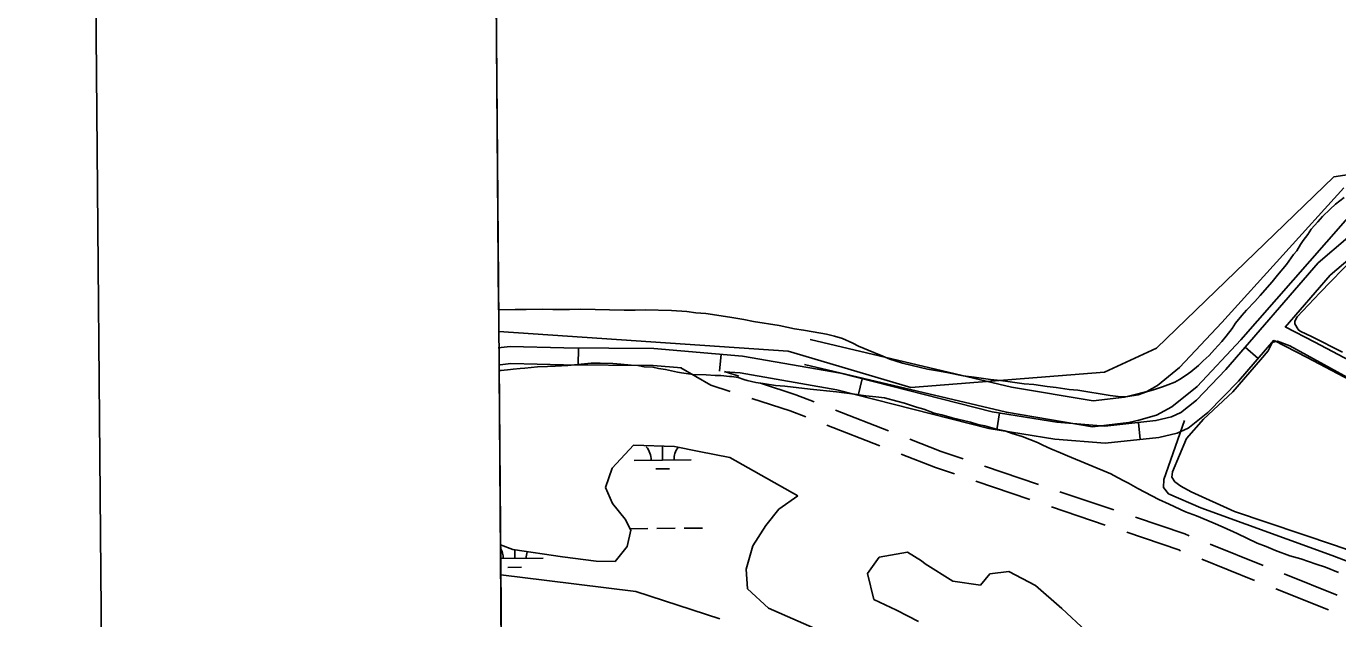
# Model space of a CAD drawing. Extents: x 3567028 to 3605064, y 510945 to 536587.
# Drawn here: x 3570367 to 3572673, y 519483 to 520524 of the extents above; entities that cross this region are included whole.
import ezdxf

# ---------------------------------------------------------------- set-up
doc = ezdxf.new("R2010")
doc.units = 0
for name, color, linetype in [('V-ANNO-SYMB', 7, 'Continuous'), ('V-DTCH-CNTR', 7, 'Continuous'), ('V-GRID-FRAM', 7, 'Continuous'), ('V-ROAD-CNTR', 7, 'Continuous'), ('V-SITE-VEGE', 7, 'Continuous'), ('V-TOPO-SHOR', 7, 'Continuous'), ('V-WETL-SWMP', 7, 'Continuous')]:
    doc.layers.add(name, color=color, linetype=linetype)

msp = doc.modelspace()

# ---------------------------------------------------------------- linework, layer by layer
at = {"layer": 'V-ANNO-SYMB'}
msp.add_lwpolyline([(3570560.3, 512176.6), (3603642.3, 512455.7), (3603449, 535371.4), (3570367, 535092.3), (3570560.3, 512176.6)], dxfattribs=at)
at = {"layer": 'V-DTCH-CNTR'}
msp.add_lwpolyline([(3573555.2, 519545.1), (3573504.2, 519439.2), (3573435.6, 519313.7), (3573429.2, 519307.6), (3573410.3, 519298.8), (3573394.9, 519303.9), (3572990.7, 519468.5), (3572663, 519593.8), (3572432.2, 519677.6), (3572375.4, 519702.4), (3572366.3, 519713.6), (3572366.7, 519727.5), (3572403.2, 519831.6)], dxfattribs=at)
at = {"layer": 'V-GRID-FRAM'}
msp.add_lwpolyline([(3571081.5, 534531.3), (3602744.1, 534798.4), (3602905.4, 516616.2), (3571226.9, 516349), (3571081.5, 534531.3)], dxfattribs=at)
at = {"layer": 'V-ROAD-CNTR'}
for p, q in [((3571337.5, 519928.7), (3571337.7, 519958.7)), ((3572532.7, 519940.3), (3572510, 519960)), ((3571585.9, 519917.9), (3571588.5, 519947.8)), ((3571829.5, 519875.5), (3571836.9, 519904.6)), ((3571789.8, 519849.6), (3571882.9, 519813.2)), ((3572073.4, 519814.9), (3572078.2, 519844.6)), ((3571774.7, 519823.2), (3571867.8, 519786.9)), ((3572325.5, 519798), (3572322.2, 519827.8)), ((3572051.9, 519751.2), (3572146.6, 519719.1)), ((3572036.7, 519724.6), (3572131.4, 519692.5)), ((3572184.4, 519706.2), (3572279.2, 519674.1)), ((3572169.3, 519679.7), (3572264, 519647.6)), ((3572448.7, 519613.9), (3572541.5, 519576.6)), ((3572433.6, 519587.6), (3572526.4, 519550.4)), ((3572578.7, 519561.8), (3572671.5, 519524.5)), ((3572563.6, 519535.5), (3572656.4, 519498.3))]:
    msp.add_line(p, q, dxfattribs=at)
for points in [[(3572690.5, 520152.8), (3572638.4, 520108.2), (3572476.1, 519920.9), (3572424.3, 519867.3), (3572396.3, 519845), (3572396.8, 519845.2), (3572380.4, 519837.6), (3572353.1, 519831.1), (3572263.5, 519821.4), (3572178.7, 519828.2), (3572065.4, 519846.6), (3571798.5, 519914.3), (3571626.2, 519944.6), (3571470.3, 519957.8), (3571312.3, 519958.9), (3571217.5, 519961.4), (3571196.4, 519958.9)], [(3573325.6, 519643.4), (3573273.5, 519685.3), (3573100.2, 519837.8), (3572800.6, 520102.9), (3572766.5, 520124), (3572739.9, 520132.8), (3572720.2, 520132.1), (3572706.1, 520126.6), (3572659.6, 520086.8), (3572580.5, 519995.6)], [(3572580, 519995.9), (3572632.5, 519968.9), (3572847.3, 519855.6), (3573030.7, 519757.2), (3573144.6, 519701.4), (3573229.2, 519660.8), (3573281.4, 519648.2), (3573326.2, 519643.5)], [(3572560.3, 519972.2), (3572498.2, 519900.6), (3572444.5, 519845.1), (3572412.2, 519819.3), (3572409.5, 519818.1), (3572390.3, 519809.1), (3572358.2, 519801.5), (3572263.9, 519791.3), (3572175.1, 519798.4), (3572059.3, 519817.2), (3571792.2, 519885), (3571622.3, 519914.8), (3571594.8, 519917.1)], [(3572560.8, 519972), (3572618.7, 519942.3), (3572833.2, 519829.2), (3573017, 519730.5), (3573131.5, 519674.4), (3573219.1, 519632.4), (3573276.3, 519618.6), (3573320, 519614), (3573378.4, 519605.9)], [(3571518.7, 519923.6), (3571468.9, 519927.8), (3571311.8, 519928.9), (3571218.8, 519931.3), (3571199.9, 519929.1)], [(3571517.9, 519923.7), (3571570.6, 519893.4), (3571604.7, 519882.4)], [(3571594.6, 519917.2), (3571620, 519909)], [(3571658, 519896.7), (3571720.2, 519876.7), (3571752.5, 519864.1)], [(3571642.8, 519870.1), (3571710.1, 519848.5), (3571737.4, 519837.8)], [(3571920.2, 519798.6), (3571975.6, 519777), (3572014, 519764)], [(3571905.1, 519772.3), (3571965.3, 519748.8), (3571998.8, 519737.5)], [(3572317, 519661.3), (3572403.7, 519631.9), (3572411.6, 519628.8)], [(3572301.9, 519634.8), (3572393.3, 519603.8), (3572396.5, 519602.5)]]:
    msp.add_lwpolyline(points, dxfattribs=at)
at = {"layer": 'V-SITE-VEGE'}
for p, q in [((3571197.5, 520025.9), (3571170.8, 523359.1)), ((3572669, 520211.4), (3572659.6, 520203)), ((3572684.2, 520223), (3572669, 520211.4)), ((3572646.1, 520189.7), (3572637.9, 520180.2)), ((3572659.6, 520203), (3572646.1, 520189.7)), ((3572626.1, 520167.3), (3572620.1, 520158.3)), ((3572637.9, 520180.2), (3572626.1, 520167.3)), ((3572607.1, 520140.4), (3572600.5, 520129.7)), ((3572611.9, 520147.7), (3572607.1, 520140.4)), ((3572620.1, 520158.3), (3572611.9, 520147.7)), ((3572595.2, 520123), (3572582.7, 520105.6)), ((3572600.5, 520129.7), (3572595.2, 520123)), ((3572582.7, 520105.6), (3572566.8, 520086.6)), ((3572557.3, 520074.8), (3572536.6, 520050.8)), ((3572566.8, 520086.6), (3572557.3, 520074.8)), ((3572536.6, 520050.8), (3572527.2, 520040.2)), ((3571226.6, 520026.3), (3571197.5, 520025.9)), ((3571246, 520026.3), (3571226.6, 520026.3)), ((3571274.6, 520026.7), (3571246, 520026.3)), ((3571292.9, 520026.2), (3571274.6, 520026.7)), ((3571322.1, 520026.6), (3571292.9, 520026.2)), ((3571341.5, 520027.2), (3571322.1, 520026.6)), ((3571418.1, 520025.2), (3571341.5, 520027.2)), ((3571437.5, 520025.2), (3571418.1, 520025.2)), ((3571455.3, 520025.9), (3571437.5, 520025.2)), ((3571501.6, 520024.6), (3571455.3, 520025.9)), ((3571528.4, 520022.8), (3571501.6, 520024.6)), ((3572512.5, 520025.1), (3572504.3, 520015.6)), ((3572527.2, 520040.2), (3572512.5, 520025.1)), ((3571544.4, 520020.6), (3571528.4, 520022.8)), ((3571561.5, 520019.6), (3571544.4, 520020.6)), ((3571604.2, 520012.8), (3571561.5, 520019.6)), ((3571628.7, 520008.7), (3571604.2, 520012.8)), ((3571645.7, 520005.4), (3571628.7, 520008.7)), ((3571690.7, 519998.4), (3571645.7, 520005.4)), ((3572493, 520002.2), (3572487.1, 519993.2)), ((3572504.3, 520015.6), (3572493, 520002.2)), ((3571717.4, 519992.6), (3571690.7, 519998.4)), ((3571733.4, 519989.9), (3571717.4, 519992.6)), ((3571750.4, 519987.1), (3571733.4, 519989.9)), ((3571773.8, 519983.1), (3571750.4, 519987.1)), ((3571788, 519979.8), (3571773.8, 519983.1)), ((3571802.2, 519975.5), (3571788, 519979.8)), ((3572476.4, 519979.8), (3572468.7, 519970.3)), ((3572487.1, 519993.2), (3572476.4, 519979.8)), ((3571820.3, 519967.5), (3571802.2, 519975.5)), ((3571830.4, 519962.1), (3571820.3, 519967.5)), ((3571857, 519951.1), (3571830.4, 519962.1)), ((3572455.8, 519956.3), (3572446.9, 519945.7)), ((3572468.7, 519970.3), (3572455.8, 519956.3)), ((3571336.6, 519929.6), (3571360.1, 519931.8)), ((3571360.1, 519931.8), (3571376.2, 519931.9)), ((3571376.2, 519931.9), (3571398.4, 519931.3)), ((3571398.4, 519931.3), (3571412.1, 519930.4)), ((3571872.8, 519944.4), (3571857, 519951.1)), ((3571885.2, 519938.9), (3571872.8, 519944.4)), ((3571907.4, 519932.1), (3571885.2, 519938.9)), ((3571924.4, 519928.2), (3571907.4, 519932.1)), ((3572436.4, 519936.2), (3572428.2, 519927.9)), ((3572446.9, 519945.7), (3572436.4, 519936.2)), ((3571198.3, 519919.3), (3571202, 519919.4)), ((3571203.5, 519269.2), (3571198.3, 519919.3)), ((3571202, 519919.4), (3571218.6, 519920.7)), ((3571218.6, 519920.7), (3571223.2, 519921.7)), ((3571223.2, 519921.7), (3571235.2, 519922.5)), ((3571235.2, 519922.5), (3571243.3, 519923.5)), ((3571243.3, 519923.5), (3571265.6, 519925.7)), ((3571265.6, 519925.7), (3571283.4, 519926.4)), ((3571283.4, 519926.4), (3571297.1, 519926.6)), ((3571297.1, 519926.6), (3571319.4, 519927.7)), ((3571319.4, 519927.7), (3571336.6, 519929.6)), ((3571412.1, 519930.4), (3571430.4, 519928.8)), ((3571430.4, 519928.8), (3571442.4, 519927.9)), ((3571442.4, 519927.9), (3571453.2, 519925.9)), ((3571453.2, 519925.9), (3571468.6, 519924.9)), ((3571468.6, 519924.9), (3571478.3, 519922.9)), ((3571478.3, 519922.9), (3571490.8, 519920.9)), ((3571490.8, 519920.9), (3571511.8, 519916.3)), ((3571511.8, 519916.3), (3571519.2, 519915)), ((3571519.2, 519915), (3571531.2, 519913.5)), ((3571531.2, 519913.5), (3571539.2, 519912.1)), ((3571539.2, 519912.1), (3571562.6, 519911.5)), ((3571562.6, 519911.5), (3571578, 519910.5)), ((3571578, 519910.5), (3571588.3, 519910.3)), ((3571588.3, 519910.3), (3571603.1, 519908.7)), ((3571603.1, 519908.7), (3571607.7, 519908.6)), ((3571607.7, 519908.6), (3571618.5, 519906.6)), ((3571951.7, 519921.7), (3571924.4, 519928.2)), ((3571968.8, 519918.4), (3571951.7, 519921.7)), ((3571988.1, 519915), (3571968.8, 519918.4)), ((3572014.3, 519909.8), (3571988.1, 519915)), ((3572033.6, 519907.5), (3572014.3, 519909.8)), ((3572406.5, 519910.7), (3572394.3, 519903.1)), ((3572414.7, 519916.8), (3572406.5, 519910.7)), ((3572428.2, 519927.9), (3572414.7, 519916.8)), ((3571618.5, 519906.6), (3571628.7, 519903.5)), ((3571628.7, 519903.5), (3571634.4, 519901.6)), ((3571634.4, 519901.6), (3571649.7, 519897.8)), ((3571649.7, 519897.8), (3571662.3, 519896.3)), ((3571662.3, 519896.3), (3571684.5, 519892.8)), ((3571684.5, 519892.8), (3571700.4, 519891.8)), ((3571700.4, 519891.8), (3571744.9, 519886.6)), ((3571744.9, 519886.6), (3571791.7, 519881.4)), ((3572062.1, 519903.3), (3572033.6, 519907.5)), ((3572079.8, 519901.7), (3572062.1, 519903.3)), ((3572096.9, 519899.5), (3572079.8, 519901.7)), ((3572121.4, 519896), (3572096.9, 519899.5)), ((3572138.5, 519894.4), (3572121.4, 519896)), ((3572161.9, 519891), (3572138.5, 519894.4)), ((3572177.8, 519889.4), (3572161.9, 519891)), ((3572200.6, 519885.9), (3572177.8, 519889.4)), ((3572216, 519884.4), (3572200.6, 519885.9)), ((3572348.7, 519885.4), (3572336.6, 519881.7)), ((3572364.8, 519890.7), (3572348.7, 519885.4)), ((3572374.1, 519893.9), (3572364.8, 519890.7)), ((3572386.2, 519898.7), (3572374.1, 519893.9)), ((3572394.3, 519903.1), (3572386.2, 519898.7)), ((3571791.7, 519881.4), (3571823, 519877.7)), ((3571823, 519877.7), (3571842.9, 519874.9)), ((3571842.9, 519874.9), (3571860.6, 519872.7)), ((3571860.6, 519872.7), (3571876, 519871.1)), ((3571876, 519871.1), (3571897.6, 519865.4)), ((3571897.6, 519865.4), (3571911.2, 519861.6)), ((3571911.2, 519861.6), (3571932.2, 519854.8)), ((3572237.1, 519880.9), (3572216, 519884.4)), ((3572251.3, 519878.8), (3572237.1, 519880.9)), ((3572272.4, 519875.4), (3572251.3, 519878.8)), ((3572286.6, 519873.3), (3572272.4, 519875.4)), ((3572300.3, 519873), (3572286.6, 519873.3)), ((3572321.6, 519876.4), (3572300.3, 519873)), ((3572336.6, 519881.7), (3572321.6, 519876.4)), ((3571932.2, 519854.8), (3571945.2, 519851)), ((3571945.2, 519851), (3571963.3, 519844.2)), ((3571963.3, 519844.2), (3571976.4, 519841)), ((3571976.4, 519841), (3571994.6, 519836)), ((3571994.6, 519836), (3572027, 519828.2)), ((3572027, 519828.2), (3572040, 519824.4)), ((3572040, 519824.4), (3572052.5, 519821.8)), ((3572052.5, 519821.8), (3572072.9, 519816.1)), ((3572072.9, 519816.1), (3572087.2, 519812.9)), ((3572087.2, 519812.9), (3572100.2, 519808.5)), ((3572100.2, 519808.5), (3572117.8, 519802.9)), ((3572117.8, 519802.9), (3572144.9, 519792.5)), ((3572144.9, 519792.5), (3572154.5, 519788.2)), ((3572154.5, 519788.2), (3572168.1, 519781.6)), ((3572168.1, 519781.6), (3572185, 519774.3)), ((3572185, 519774.3), (3572197.5, 519769.4)), ((3572197.5, 519769.4), (3572235.4, 519753.5)), ((3572235.4, 519753.5), (3572273.8, 519737.6)), ((3572273.8, 519737.6), (3572278.9, 519734.6)), ((3572278.9, 519734.6), (3572295.3, 519726.1)), ((3572295.3, 519726.1), (3572304.9, 519721.3)), ((3572304.9, 519721.3), (3572321.2, 519711.7)), ((3572321.2, 519711.7), (3572358.4, 519692.4)), ((3572358.4, 519692.4), (3572376.5, 519684)), ((3572376.5, 519684), (3572405.3, 519670.6)), ((3572405.3, 519670.6), (3572424.5, 519663.8)), ((3572424.5, 519663.8), (3572453.4, 519651.6)), ((3572453.4, 519651.6), (3572471.5, 519643.7)), ((3572471.5, 519643.7), (3572495.8, 519632.7)), ((3572495.8, 519632.7), (3572531.3, 519615.8)), ((3572531.3, 519615.8), (3572546.6, 519609.7)), ((3572546.6, 519609.7), (3572563, 519602.9)), ((3572563, 519602.9), (3572588.5, 519593.7)), ((3572588.5, 519593.7), (3572607.8, 519588)), ((3572607.8, 519588), (3572635, 519578.7)), ((3572635, 519578.7), (3572650.9, 519573.7)), ((3572650.9, 519573.7), (3572674, 519563.9))]:
    msp.add_line(p, q, dxfattribs=at)
at = {"layer": 'V-TOPO-SHOR'}
for points in [[(3571197.8, 519987.6), (3571706.4, 519953.3), (3571922, 519889.1), (3572262.6, 519916.1), (3572354.1, 519958.5), (3572665.8, 520259.3), (3572723.8, 520268.1), (3572750, 520309.9), (3572860.8, 520357.2), (3573239.5, 520453.9), (3573378.6, 520577.1), (3573531.3, 520823.2), (3573900.2, 521228.5)], [(3572683.4, 520240.3), (3572468.8, 520003.5), (3572394.7, 519924.4), (3572355.7, 519892.8), (3572337.1, 519882.5), (3572311.6, 519875.6), (3572297.6, 519872.2), (3572242.9, 519865.7), (3572099.2, 519890.1), (3571745.4, 519973.8)], [(3572715.4, 520216.1), (3572502.2, 519973.2), (3572425.5, 519891.3), (3572381, 519855.2), (3572354.2, 519840.4), (3572322.9, 519831.9), (3572305.7, 519827.7), (3572241.8, 519820.1), (3572090.2, 519845.9), (3571735, 519930)], [(3572681.3, 519951.3), (3572627.6, 519978.4), (3572606.9, 519988.3), (3572603.1, 519991.5), (3572597.1, 520001), (3572597.3, 520005.6), (3572601.4, 520013.3), (3572641.3, 520055.7), (3572701.3, 520117.8)], [(3572811.5, 519561.7), (3572666.8, 519612.2), (3572491.2, 519671.2), (3572415.2, 519705.9), (3572396.9, 519715.7), (3572386.2, 519723.8), (3572381, 519731.7), (3572382, 519741), (3572406.9, 519799.4), (3572436.5, 519833.5), (3572488.3, 519881.9), (3572537.2, 519938.1), (3572550.1, 519954), (3572555.8, 519964), (3572557.4, 519968.6), (3572566.8, 519970.7), (3572588.3, 519962.3), (3572761.4, 519867.6)]]:
    msp.add_lwpolyline(points, dxfattribs=at)
at = {"layer": 'V-WETL-SWMP'}
for p, q in [((3571396.9, 519747.4), (3571434.6, 519787.8)), ((3571434.6, 519787.8), (3571506.8, 519785.4)), ((3571485.8, 519761.7), (3571485.6, 519786.1)), ((3571506.8, 519785.4), (3571550, 519776.8)), ((3571550, 519776.8), (3571603.9, 519766.3)), ((3571385.4, 519713.3), (3571396.9, 519747.4)), ((3571435.8, 519761.3), (3571535.8, 519762.1)), ((3571473.9, 519746.2), (3571497.9, 519746.4)), ((3571603.9, 519766.3), (3571723.6, 519698.9)), ((3571397.4, 519685.3), (3571385.4, 519713.3)), ((3571420, 519657.7), (3571397.4, 519685.3)), ((3571723.6, 519698.9), (3571690.1, 519675.4)), ((3571430.1, 519638.8), (3571420, 519657.7)), ((3571690.1, 519675.4), (3571667.1, 519646.8)), ((3571423.5, 519609.8), (3571430.1, 519638.8)), ((3571428.9, 519641.2), (3571459.9, 519641.4)), ((3571475.9, 519641.5), (3571507.9, 519641.8)), ((3571523.9, 519642), (3571555.9, 519642.2)), ((3571667.1, 519646.8), (3571644.3, 519610.8)), ((3571201.2, 519559.9), (3571200.8, 519612.8)), ((3571200.8, 519612.8), (3571222.2, 519604.6)), ((3571402.6, 519583.3), (3571423.5, 519609.8)), ((3571644.3, 519610.8), (3571632.6, 519570.3)), ((3571201, 519588.5), (3571275.8, 519589.1)), ((3571222.2, 519604.6), (3571309.5, 519591.6)), ((3571225.8, 519588.7), (3571225.7, 519604.1)), ((3571309.5, 519591.6), (3571368.7, 519584.2)), ((3571845.8, 519562.5), (3571866.7, 519591.1)), ((3571866.7, 519591.1), (3571916.3, 519599.8)), ((3571916.3, 519599.8), (3571940.8, 519584.9)), ((3571213.9, 519573.2), (3571237.9, 519573.4)), ((3571368.7, 519584.2), (3571402.6, 519583.3)), ((3571632.6, 519570.3), (3571634.9, 519535.7)), ((3571857.3, 519517), (3571845.8, 519562.5)), ((3571940.8, 519584.9), (3571947.6, 519579.4)), ((3571947.6, 519579.4), (3571996.1, 519548.9)), ((3572044.8, 519541.8), (3572061.2, 519562)), ((3572061.2, 519562), (3572094.2, 519565.9)), ((3572094.2, 519565.9), (3572141.4, 519541.3)), ((3571282.4, 519550.4), (3571201.2, 519559.9)), ((3571438.9, 519530.9), (3571282.4, 519550.4)), ((3571996.1, 519548.9), (3572044.8, 519541.8)), ((3572141.4, 519541.3), (3572187.5, 519500.8)), ((3571586.3, 519482.9), (3571438.9, 519530.9)), ((3571634.9, 519535.7), (3571672.2, 519501.3)), ((3571897.1, 519497.9), (3571857.3, 519517)), ((3571672.2, 519501.3), (3571776.1, 519455.5)), ((3571935.9, 519478.3), (3571897.1, 519497.9)), ((3572187.5, 519500.8), (3572230.5, 519460.9))]:
    msp.add_line(p, q, dxfattribs=at)
for centre, start, end in [((3571430.5, 519761.7), 359.7115, 41.2552), ((3571541, 519762.6), 142.4458, 181.2552), ((3571170.5, 519588.7), 359.7115, 30.7033), ((3571281, 519589.6), 161.527, 181.2552)]:
    msp.add_arc(centre, 35.2, start, end, dxfattribs=at)

doc.saveas('drawing.dxf')
